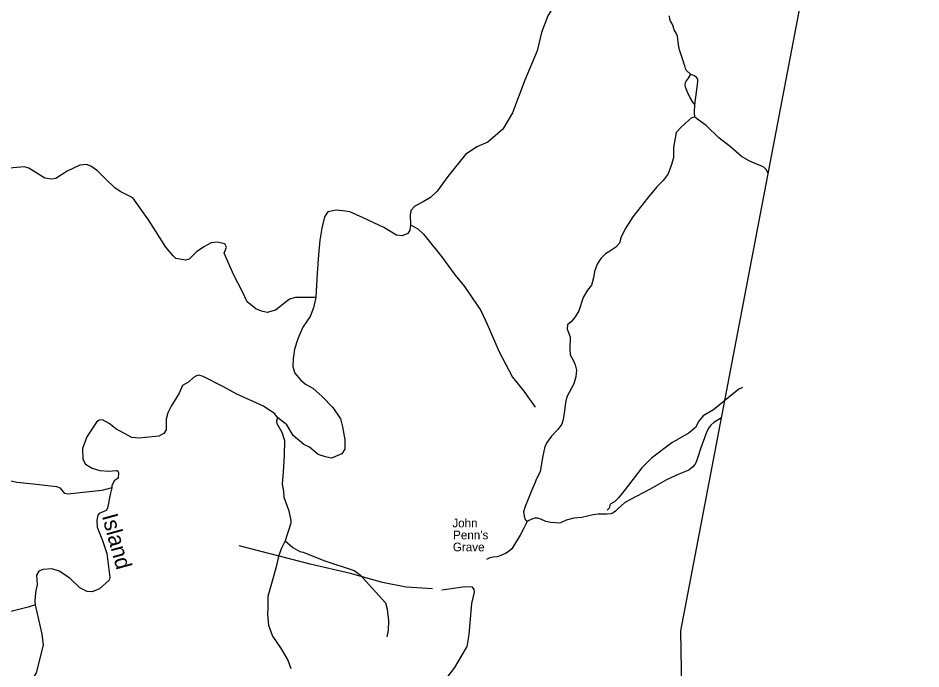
# Model space of a CAD drawing. Extents: x 2056842 to 2160602, y 826753 to 1016856.
# Drawn here: x 2137510 to 2146027, y 984470 to 990611 of the extents above; entities that cross this region are included whole.
import ezdxf

# ---------------------------------------------------------------- set-up
doc = ezdxf.new("R2010")
doc.units = 0
for name, color, linetype in [('Exist Boundary Political CountyLine', 7, 'Continuous'), ('Exist Cultural Historical Site Label', 7, 'Continuous'), ('Exist Hydrographic Creek Single Shore', 7, 'Continuous'), ('Exist Hydrographic Creek Single Shore Label', 7, 'Continuous'), ('Exist Hydrographic Misc Water Feature', 7, 'Continuous'), ('Exist Road Non-System Type 51', 7, 'Continuous'), ('Exist Road Secondary Type 41 Attributed', 7, 'Continuous')]:
    doc.layers.add(name, color=color, linetype=linetype)

msp = doc.modelspace()

# ---------------------------------------------------------------- linework, layer by layer
at = {"layer": 'Exist Boundary Political CountyLine'}
msp.add_lwpolyline([(2145103.8, 885848.8), (2143763, 984829.3), (2146027, 996706.9)], dxfattribs=at)
at = {"layer": 'Exist Hydrographic Creek Single Shore'}
for points in [[(2142711.9, 990929.6), (2142677.9, 990844.2), (2142568.5, 990732.4), (2142506.5, 990632.6), (2142447.5, 990476.2), (2142406.9, 990302.1), (2142291.4, 990023.6), (2142174.8, 989717), (2142082.5, 989563.4), (2141988.9, 989480.7), (2141940.3, 989439.4), (2141836.9, 989396.8), (2141731, 989322.4), (2141564.4, 989115.1), (2141464.8, 988976.5), (2141401.6, 988916.9), (2141332.1, 988876.5), (2141251.8, 988837.6), (2141214.2, 988795), (2141208.1, 988754.9), (2141211.7, 988661.3)], [(2141211.7, 988661.3), (2141205.9, 988608.7), (2141185.2, 988579.6), (2141134.2, 988557.7), (2141080.7, 988563.7), (2140961.6, 988635.5), (2140765.9, 988725.5), (2140640.6, 988782.6), (2140573.7, 988793.6), (2140511, 988797.9), (2140432.8, 988783.9), (2140399.9, 988735.2), (2140374.4, 988629.4), (2140357.4, 988516.3), (2140342.8, 988377.7), (2140330.7, 988205), (2140317.3, 987974.9)], [(2140317.3, 987974.9), (2140297.8, 987877.6), (2140265, 987794.9), (2140196.3, 987694), (2140147.6, 987585.7), (2140117.3, 987487.2), (2140106.3, 987396), (2140102.7, 987319.9), (2140119.7, 987260.3), (2140173.2, 987198.3), (2140221.8, 987158.1), (2140291.1, 987118), (2140378.6, 987041.4), (2140478.2, 986935.6), (2140552.4, 986828.6), (2140571.8, 986753.2), (2140591.3, 986630.3), (2140591.3, 986543.5), (2140563.3, 986498.5), (2140467.3, 986459.6), (2140410.2, 986471.7), (2140340.9, 986493.6), (2140259.5, 986561.7), (2140204.8, 986586.1), (2140103.9, 986673.6), (2140043.8, 986774), (2139957.7, 986843.7)], [(2139957.7, 986843.7), (2139933.4, 986877.7), (2139823.6, 986947.8), (2139574.4, 987062.1), (2139448, 987130.2), (2139256, 987228.7), (2139214.9, 987242.1), (2139191.8, 987236), (2139165.1, 987220.2), (2139116.5, 987174), (2139062.3, 987143.6), (2139030.2, 987070.6), (2138954.8, 986949), (2138923.2, 986885.7), (2138907.4, 986824.9), (2138907.4, 986725.2), (2138884.3, 986691.1), (2138839.3, 986665.6), (2138648.6, 986646.2), (2138581.8, 986654.7), (2138431.1, 986736.1), (2138396.1, 986762.8), (2138368, 986786.7), (2138305.6, 986820.1), (2138275.3, 986816.4), (2138248.5, 986798.2), (2138158.6, 986660.5), (2138118.5, 986551.1), (2138122.1, 986450.1), (2138146.4, 986402.7), (2138209.6, 986363.8), (2138282.5, 986340.7), (2138365.2, 986334.6), (2138434.5, 986343.1), (2138449.1, 986340.7), (2138458.8, 986320), (2138452.7, 986270.1), (2138415, 986245.8), (2138394.4, 986197.2), (2138393.1, 986177.7)], [(2138393.1, 986177.7), (2138378.6, 986116.9), (2138352.5, 985987.5), (2138340.4, 985964.4), (2138274.8, 985935.2), (2138261.4, 985919.4), (2138254.1, 985872), (2138256.5, 985808.7), (2138307.6, 985681), (2138346.5, 985559.4), (2138374.4, 985333.9), (2138369.6, 985307.2), (2138279.6, 985225.7), (2138210.3, 985197.7), (2138160.5, 985201.4), (2138093.7, 985235.4), (2137997.6, 985326.6), (2137896.8, 985392.3), (2137828.7, 985413), (2137744.6, 985409.3), (2137705.7, 985393.5), (2137683.8, 985353.4), (2137688.7, 985265.8), (2137674.1, 985190.4), (2137669.2, 985109), (2137671.7, 985073.7)], [(2137671.7, 985073.7), (2137735.3, 984798.1), (2137747.5, 984694.7), (2137679.4, 984433.5), (2137628.4, 984346), (2137608.9, 984260.8), (2137571.3, 984103.9), (2137577.3, 984018.8), (2137596.8, 983955.6), (2137621.1, 983933.7), (2137630.8, 983915.4), (2137619.9, 983866.8), (2137591.9, 983829.1), (2137572.5, 983782.9), (2137573.7, 983705.1), (2137583.4, 983645.5), (2137619.9, 983532.4), (2137663.6, 983488.6), (2137697.7, 983446)]]:
    msp.add_lwpolyline(points, dxfattribs=at)
at = {"layer": 'Exist Hydrographic Misc Water Feature'}
for points in [[(2140317.3, 987974.9), (2140126.6, 987973.7), (2140069.5, 987957.9), (2139939.4, 987855.7), (2139860.9, 987833.8), (2139805, 987846), (2139753.9, 987866.7), (2139672.5, 987934.8), (2139625.1, 988035.7), (2139546.1, 988186.5), (2139454.7, 988393.2), (2139476.6, 988450.4), (2139459.5, 988479.6), (2139389.1, 988495.4), (2139330.7, 988489.3), (2139262.7, 988452.6), (2139229.8, 988429.7), (2139195, 988408.3), (2139124.6, 988337.3), (2139089.3, 988327.6), (2138998.2, 988343.4), (2138972.6, 988368.9), (2138904.6, 988450.4), (2138804.9, 988602.4), (2138739.3, 988708.2), (2138592, 988914.2), (2138543.4, 988941), (2138474.1, 988975), (2138421.8, 989010.3), (2138334.3, 989094.2), (2138260.2, 989168.4), (2138197.6, 989214.6), (2138155, 989228), (2138093, 989224.3), (2137971.5, 989164.8), (2137867, 989097.9), (2137824.4, 989091.8), (2137763.6, 989101.5), (2137611.1, 989193.9), (2137571, 989207.3), (2137389.9, 989190.3)], [(2141211.7, 988661.3), (2141282.2, 988623.1), (2141333.3, 988571.3), (2141362.2, 988537.7), (2141504.9, 988362.4), (2141633.7, 988184.9), (2141720.2, 988077.3), (2141792.6, 987971.7), (2141875.2, 987852), (2141935.7, 987724.3), (2142046.7, 987460.8), (2142175.6, 987223.4), (2142282.5, 987091.9), (2142387, 986938.3)], [(2144344.9, 987126.3), (2144308, 987108.7), (2144158.7, 986986.1), (2144068.9, 986913.6), (2143973.1, 986859.3), (2143933.3, 986809.1), (2143901.8, 986749), (2143841.9, 986696.7), (2143676.4, 986602), (2143484.9, 986459.2), (2143393.4, 986368.8), (2143236.2, 986164.2), (2143174.6, 986085.8), (2143136.7, 986047.7), (2143096.9, 986023.5), (2143085, 985987.5), (2143067.2, 985967.4)], [(2139957.7, 986843.7), (2139947.1, 986808.6), (2139949.5, 986785.5), (2139996.9, 986705.2), (2140022.5, 986625), (2140018.8, 986485.1), (2140009.1, 986329.5), (2140000.6, 986211.7), (2140012.7, 986144.9), (2140017.6, 986091.3), (2140065.4, 985960.3), (2140083.9, 985870.4), (2140083.9, 985846.4), (2140028.7, 985678.2)], [(2138393.1, 986177.7), (2138300.8, 986152.2), (2137980.4, 986118.1), (2137950, 986126.6), (2137908.7, 986175.3), (2137876.1, 986189.4), (2137622.7, 986217.7), (2137498.6, 986229.2), (2137285.4, 986277.4), (2137179.6, 986304.2), (2137120.1, 986337), (2137069, 986369.8), (2137032.6, 986399), (2136948.7, 986446.5)], [(2140028.7, 985678.2), (2139999, 985614.1), (2139969.3, 985544), (2139942.7, 985419.3), (2139867.4, 985153), (2139864.9, 985043.5), (2139863.7, 984987.6), (2139871, 984882.7), (2139910.6, 984779.8), (2139985.3, 984670), (2140053.7, 984552.3), (2140083.9, 984474.6)], [(2140028.7, 985678.2), (2140103, 985614.5), (2140167.1, 985578.8), (2140199.1, 985570.9), (2140395.4, 985491.8), (2140679.5, 985397.7), (2140736.7, 985357.5), (2140763.4, 985330.8), (2140977.3, 985092.4), (2140991.9, 985035.3), (2141002.8, 984923.4), (2141000.4, 984836.8), (2140988.2, 984772.3)], [(2137671.7, 985073.7), (2137605.6, 985053.7), (2137403.9, 985002.8), (2137305.8, 984988.4), (2137166, 984993.8), (2137061.5, 985021.9), (2136988.6, 985060.8), (2136936.3, 985114.3), (2136863.4, 985167.8), (2136766.1, 985227.4), (2136660.4, 985294.3), (2136542.5, 985381.9)]]:
    msp.add_lwpolyline(points, dxfattribs=at)
at = {"layer": 'Exist Road Non-System Type 51'}
for points in [[(2143854.3, 990081.5), (2143816.5, 990116.1), (2143805, 990135.5), (2143798.5, 990160.8), (2143789.9, 990186), (2143782.7, 990207.6), (2143749.5, 990309.9), (2143738.7, 990359.6), (2143730.1, 990441), (2143719.3, 990467), (2143700.6, 990499.4), (2143690.5, 990534), (2143676.8, 990561.4), (2143663.1, 990580.1), (2143658.1, 990601.7), (2143656.6, 990630.5)], [(2143854.3, 990081.5), (2143832.7, 990044), (2143811.1, 990019.5), (2143801.7, 990000.8), (2143801, 989982.1), (2143803.9, 989962.6), (2143821.2, 989913.6), (2143848.9, 989855.2), (2143872.7, 989816.3), (2143894.6, 989791.8)], [(2143894.6, 989791.8), (2143913.7, 989935.9), (2143921.6, 990010.2), (2143920.9, 990034.7), (2143908.7, 990051.2), (2143890.7, 990067.1), (2143854.3, 990081.5)], [(2143893.9, 989674.4), (2143890.3, 989722.7), (2143894.6, 989791.8)], [(2143893.9, 989674.4), (2143863, 989668.6), (2143805.3, 989619.6), (2143756.4, 989573.5), (2143730.5, 989544.7), (2143718.9, 989530.3), (2143693, 989389), (2143693, 989291.1), (2143670, 989219), (2143641.2, 989141.2), (2143595.1, 989077.8), (2143534.6, 989017.3), (2143448.2, 988910.6), (2143309.9, 988734.8), (2143242.2, 988631), (2143199, 988547.5), (2143184.6, 988486.9), (2143150, 988449.5), (2143083.8, 988406.2), (2143052.1, 988386.1), (2143006, 988342.8), (2142971.5, 988288.1), (2142948.4, 988218.9), (2142936.9, 988158.4), (2142918.2, 988092.1), (2142880.7, 988043.1), (2142840.4, 987973.9), (2142800.1, 987847.1), (2142765.5, 987792.3), (2142728.1, 987746.2), (2142693.5, 987717.4), (2142690.6, 987674.2), (2142716.5, 987602.1), (2142713.7, 987486.8), (2142719.4, 987434.9), (2142748.2, 987377.3), (2142765.5, 987339.8), (2142777, 987288), (2142771.3, 987224.5), (2142751.1, 987158.3), (2142686.3, 987037.2), (2142674.8, 986982.4), (2142663.2, 986904.6), (2142651.7, 986823.9), (2142640.2, 986780.7), (2142602.8, 986728.8), (2142542.3, 986665.4), (2142501.9, 986610.6), (2142478.9, 986567.4), (2142457.3, 986463.7), (2142434.2, 986331.1), (2142399.7, 986264.8), (2142385.3, 986221.6), (2142353.6, 986149.5), (2142321.9, 986071.7), (2142293.1, 986002.5), (2142278.7, 985950.6), (2142284.5, 985910.3), (2142293.1, 985878.6), (2142313.3, 985861.3)], [(2144586, 989146.7), (2144565.4, 989183), (2144548.9, 989200.3), (2144527.3, 989213.2), (2144470.4, 989236.3), (2144405.6, 989264.4), (2144333.9, 989305.5), (2144232, 989395.5), (2144121.5, 989481.3), (2144000.1, 989596.6), (2143909, 989664.3), (2143893.9, 989674.4)], [(2144146.2, 986839.7), (2144074.3, 986794.4), (2144044.8, 986769.2), (2144026.1, 986744.7), (2144008.8, 986710.1), (2143949.7, 986556.6), (2143923.1, 986469.4), (2143905.1, 986421.9), (2143892.5, 986398.8), (2143874.5, 986377.2), (2143855, 986361.3), (2143837, 986346.2), (2143742, 986308), (2143628.2, 986255.4), (2143472.3, 986165.3), (2143281.1, 986064.5), (2143231.8, 986036.4), (2143166.2, 985980.9), (2143144.6, 985959.3), (2143124.5, 985943.4), (2143101.4, 985934.1), (2143068.3, 985931.2), (2143020.1, 985931.2), (2142982.6, 985929.7), (2142934.4, 985925.4), (2142829.6, 985898), (2142753.3, 985893), (2142681.2, 985873.5), (2142628.3, 985849), (2142611, 985845.4), (2142580.1, 985846.9), (2142534.7, 985851.2), (2142487.9, 985860.6), (2142440.4, 985882.2), (2142409.8, 985893), (2142386, 985893), (2142363.7, 985886.5), (2142342.8, 985877.1), (2142328.4, 985871.4), (2142313.3, 985861.3)], [(2142313.3, 985861.3), (2142281.6, 985797.9), (2142246.3, 985730.9), (2142166.4, 985601.9), (2142131.8, 985574.5), (2142107.3, 985557.9), (2142064.5, 985539.9), (2142028.8, 985529.1), (2141992.1, 985524.1), (2141959.7, 985518.3), (2141930.2, 985501.7)], [(2141417.8, 985225.7), (2141170.1, 985240.8), (2140948.3, 985284.1), (2140645.9, 985370.5), (2140264.2, 985459.9), (2139594.5, 985629.9)]]:
    msp.add_lwpolyline(points, dxfattribs=at)
at = {"layer": 'Exist Road Secondary Type 41 Attributed'}
msp.add_lwpolyline([(2141526.6, 984348.8), (2141629.6, 984484.3), (2141746.6, 984681.3), (2141764.7, 984793.7), (2141773.2, 984905.1), (2141791.2, 985088.8), (2141816.4, 985195.4), (2141812.1, 985220.7), (2141795.2, 985240.1), (2141728.9, 985243), (2141506.3, 985213.8)], dxfattribs=at)

# ---------------------------------------------------------------- texts
at = {"layer": 'Exist Cultural Historical Site Label'}
for s, p in [('John', (2141606.8, 985805.7)), ("Penn's", (2141613.9, 985693.1)), ('Grave', (2141611.6, 985579.7))]:
    msp.add_text(s, height=82.02, dxfattribs=at).set_placement(p)
at = {"layer": 'Exist Hydrographic Creek Single Shore Label'}
msp.add_text('Island', height=150, rotation=285.3925, dxfattribs=at).set_placement((2138299.2, 985912.5))

doc.saveas('drawing.dxf')
